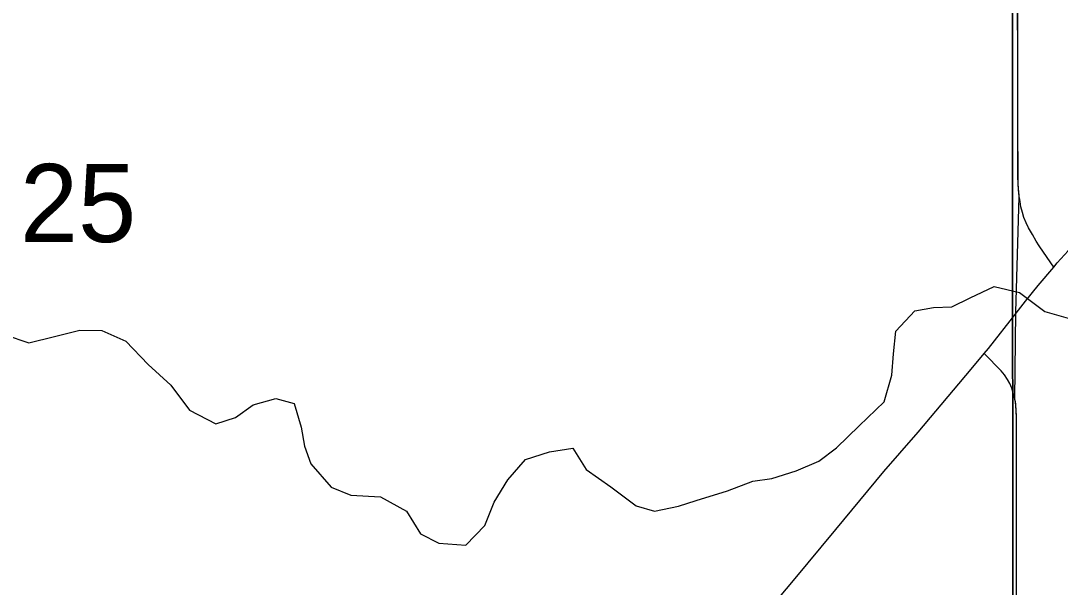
# Model space of a CAD drawing. Extents: x 0 to 34, y 0 to 22.
# Drawn here: x 6.4824 to 6.7607, y 18.4136 to 18.5654 of the extents above; entities that cross this region are included whole.
import ezdxf

# ---------------------------------------------------------------- set-up
doc = ezdxf.new("R2010")
doc.units = 0
for name, color, linetype in [('GM_X_Corporation', 7, 'Continuous'), ('GM_X_Minor_River', 7, 'Continuous'), ('GM_X_Section_Text', 7, 'Continuous'), ('GM_X_State_Route', 7, 'Continuous'), ('GM_X_Township_Road', 7, 'Continuous')]:
    doc.layers.add(name, color=color, linetype=linetype)

msp = doc.modelspace()

# ---------------------------------------------------------------- linework, layer by layer
at = {"layer": 'GM_X_Corporation'}
for points in [[(6.74774, 18.77993), (7.2769, 18.79901), (7.28799, 18.29396), (6.74808, 18.28309)], [(6.74762, 18.79187), (6.74774, 18.77993), (6.74808, 18.28309), (6.24542, 18.26006), (6.25155, 18.76101)]]:
    msp.add_lwpolyline(points, close=True, dxfattribs=at)
msp.add_lwpolyline([(6.74922, 18.56856), (6.74924, 18.55714), (6.74924, 18.5378), (6.74931, 18.52361), (6.74935, 18.52193), (6.74943, 18.52045), (6.74959, 18.51864), (6.74967, 18.51824), (6.74878, 18.48732), (6.7485, 18.46396), (6.74862, 18.46337), (6.74872, 18.46259), (6.74883, 18.46099), (6.74893, 18.45949), (6.74889, 18.45145), (6.74889, 18.41088)], dxfattribs=at)
msp.add_lwpolyline([(6.74922, 18.56856), (6.74924, 18.55714), (6.74924, 18.5378), (6.74931, 18.52361), (6.74935, 18.52193), (6.74943, 18.52045), (6.74959, 18.51864), (6.74967, 18.51824), (6.74878, 18.48732), (6.7485, 18.46396), (6.74862, 18.46337), (6.74872, 18.46259), (6.74883, 18.46099), (6.74893, 18.45949), (6.74889, 18.45145), (6.74889, 18.41088)], dxfattribs=at)
at = {"layer": 'GM_X_Minor_River'}
for points in [[(6.65852, 18.43531), (6.66325, 18.4368), (6.67159, 18.43941), (6.67842, 18.44203), (6.68353, 18.44276), (6.68997, 18.4448), (6.69604, 18.44742), (6.70079, 18.451), (6.70688, 18.45684), (6.71354, 18.46325), (6.71566, 18.47044), (6.71608, 18.47613), (6.71668, 18.48219), (6.72182, 18.48766), (6.72674, 18.48858), (6.73166, 18.48874), (6.7366, 18.49118), (6.74305, 18.49418), (6.74985, 18.49262), (6.75663, 18.48747), (6.76286, 18.48572)], [(6.47814, 18.48126), (6.48455, 18.47913), (6.49137, 18.4808), (6.4982, 18.48247), (6.50406, 18.48244), (6.51047, 18.47956), (6.51649, 18.47327), (6.52251, 18.46774), (6.52758, 18.46107), (6.53455, 18.45743), (6.53986, 18.45911), (6.54461, 18.46249), (6.55067, 18.46416), (6.55558, 18.46281), (6.55744, 18.45654), (6.55835, 18.45142), (6.56003, 18.44667), (6.56548, 18.44039), (6.57076, 18.43827), (6.5787, 18.43785), (6.58568, 18.43402), (6.58943, 18.42793), (6.59433, 18.42544), (6.60151, 18.42483), (6.60665, 18.43011), (6.60915, 18.43635), (6.61278, 18.44239), (6.61754, 18.44787), (6.62399, 18.44991), (6.63023, 18.45083), (6.63379, 18.44512), (6.64039, 18.44053), (6.64717, 18.43538), (6.65208, 18.43402), (6.65852, 18.43531)]]:
    msp.add_lwpolyline(points, dxfattribs=at)
at = {"layer": 'GM_X_State_Route'}
for points in [[(6.75899, 18.49942), (6.7599, 18.50051), (6.76282, 18.50376), (6.76689, 18.50848), (6.77181, 18.51418), (6.77906, 18.52299), (6.78637, 18.53203)], [(6.74889, 18.48704), (6.75142, 18.49028), (6.75485, 18.49443), (6.75899, 18.49942)], [(6.74038, 18.47623), (6.74148, 18.47755), (6.74889, 18.48704)], [(6.63846, 18.3661), (6.64031, 18.36774), (6.64551, 18.37216), (6.65806, 18.38229), (6.66331, 18.38666), (6.66679, 18.38977), (6.66965, 18.39264), (6.67367, 18.39697), (6.67897, 18.40305), (6.68932, 18.41543), (6.70067, 18.42903), (6.71348, 18.44464), (6.71777, 18.44955), (6.72265, 18.4552), (6.73691, 18.47204), (6.74038, 18.47623)]]:
    msp.add_lwpolyline(points, dxfattribs=at)
at = {"layer": 'GM_X_Township_Road'}
for points in [[(6.74978, 18.51797), (6.74971, 18.51836), (6.74954, 18.52017), (6.74946, 18.52165), (6.74942, 18.52334), (6.74935, 18.53753), (6.74935, 18.55686), (6.74934, 18.56828), (6.74945, 18.59467), (6.74938, 18.61735), (6.74924, 18.6475), (6.74883, 18.6991), (6.74866, 18.74386), (6.74891, 18.79359)], [(6.75899, 18.49942), (6.75725, 18.50195), (6.7551, 18.50508), (6.75431, 18.50636), (6.75328, 18.50812), (6.75226, 18.50993), (6.75156, 18.51129), (6.75098, 18.51273), (6.75057, 18.514), (6.7502, 18.51557), (6.74995, 18.51697), (6.74978, 18.51797)], [(6.74889, 18.48704), (6.75142, 18.49028), (6.75485, 18.49443), (6.75899, 18.49942)], [(6.74038, 18.47623), (6.74148, 18.47755), (6.74889, 18.48704)], [(6.74861, 18.46368), (6.74846, 18.46445), (6.74814, 18.46565), (6.74774, 18.46696), (6.74721, 18.46823), (6.74656, 18.46932), (6.74577, 18.4705), (6.74491, 18.47157), (6.74368, 18.47289), (6.74166, 18.47494), (6.74038, 18.47623)], [(6.74846, 18.28308), (6.74857, 18.29541), (6.74877, 18.32121), (6.74919, 18.33768), (6.74916, 18.347), (6.74873, 18.37275), (6.74895, 18.38829), (6.749, 18.4106), (6.749, 18.45117), (6.74904, 18.45922), (6.74894, 18.46071), (6.74883, 18.46232), (6.74873, 18.4631), (6.74861, 18.46368)]]:
    msp.add_lwpolyline(points, dxfattribs=at)

# ---------------------------------------------------------------- texts
at = {"layer": 'GM_X_Section_Text'}
msp.add_text('25', height=0.020928, rotation=0, dxfattribs=at).set_placement((6.48214, 18.50612))

doc.saveas('drawing.dxf')
